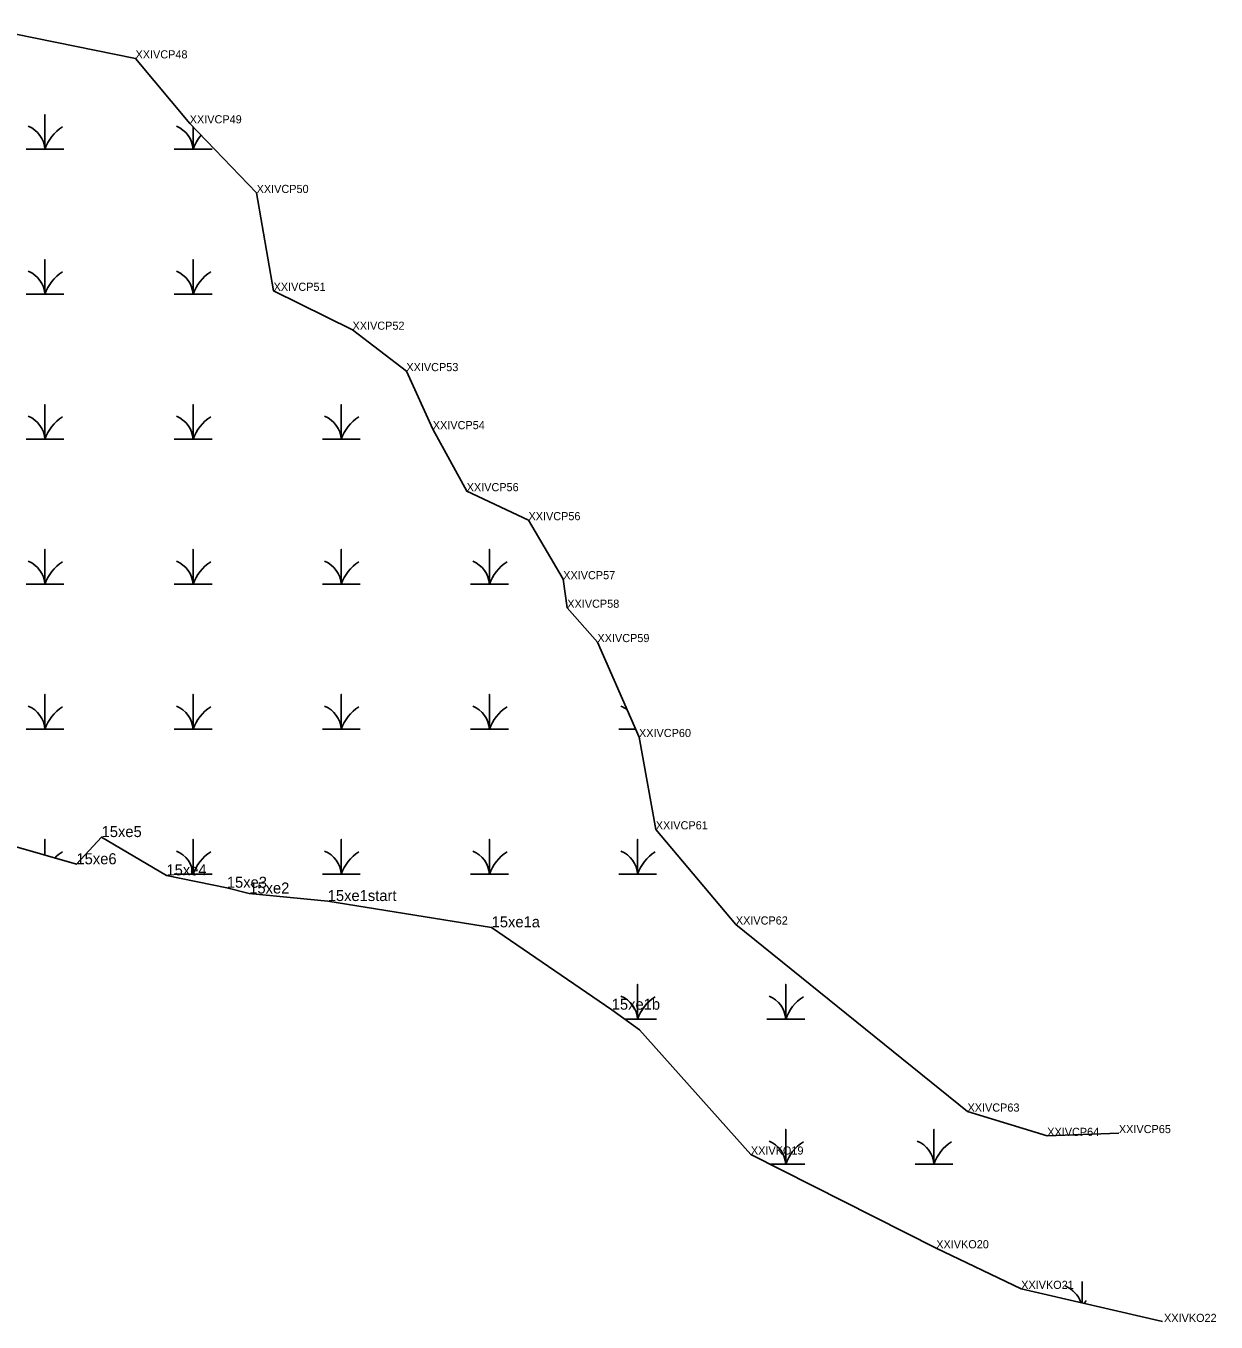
# Model space of a CAD drawing. Extents: x 2072529 to 2268796, y 436423 to 470397.
# Drawn here: x 2267703 to 2268243, y 443449 to 444038 of the extents above; entities that cross this region are included whole.
import ezdxf

# ---------------------------------------------------------------- set-up
doc = ezdxf.new("R2010")
doc.units = 0
for name, color, linetype in [('Exist Environmental Wetland Boundary', 7, 'Continuous'), ('Exist Environmental Wetland Boundary Cogo Comment', 7, 'Continuous'), ('Exist Environmental Wetland Boundary Cogo Point CELL', 7, 'Continuous'), ('Exist Hydro Swamp or Marsh', 7, 'Continuous')]:
    doc.layers.add(name, color=color, linetype=linetype)

msp = doc.modelspace()

# ---------------------------------------------------------------- linework, layer by layer
at = {"layer": 'Exist Environmental Wetland Boundary'}
for points in [[(2267679.53, 444037.72), (2267752.68, 444022.97), (2267777.29, 443993.49), (2267807.65, 443961.89), (2267815.35, 443917.48), (2267851.18, 443899.82), (2267875.62, 443881.03), (2267887.62, 443854.69), (2267902.99, 443826.54), (2267931.05, 443813.38), (2267946.81, 443786.6), (2267948.66, 443773.65), (2267962.35, 443758.06), (2267981.22, 443714.97), (2267988.83, 443673.07), (2268025.18, 443629.88), (2268130.31, 443544.97), (2268166.52, 443533.93), (2268199.04, 443535.21)], [(2267839.92, 443640.54), (2267804.29, 443643.96), (2267794.12, 443646.57), (2267766.72, 443652.19), (2267737.29, 443669.57), (2267725.87, 443657.23), (2267664.69, 443674.89)], [(2267839.92, 443640.54), (2267914.33, 443628.6), (2267968.84, 443591.23), (2267981.47, 443582.12), (2268032, 443525.47), (2268116.14, 443482.93), (2268154.68, 443464.5), (2268218.84, 443449.74)]]:
    msp.add_lwpolyline(points, dxfattribs=at)
at = {"layer": 'Exist Environmental Wetland Boundary Cogo Point CELL'}
for p, q in [((2267737.29, 443669.57), (2267737.29, 443669.57)), ((2267725.87, 443657.23), (2267725.87, 443657.23)), ((2267766.72, 443652.19), (2267766.72, 443652.19)), ((2267794.12, 443646.57), (2267794.12, 443646.57)), ((2267804.29, 443643.96), (2267804.29, 443643.96)), ((2267839.92, 443640.54), (2267839.92, 443640.54)), ((2267914.33, 443628.6), (2267914.33, 443628.6)), ((2267968.84, 443591.23), (2267968.84, 443591.23))]:
    msp.add_line(p, q, dxfattribs=at)
at = {"layer": 'Exist Hydro Swamp or Marsh'}
for points in [[(2267702.99, 443981.71), (2267711.59, 443981.71), (2267711.59, 443997.49), (2267711.59, 443981.71), (2267720.19, 443981.71)], [(2267770.24, 443981.71), (2267778.84, 443981.71), (2267778.84, 443991.88)], [(2267778.84, 443991.88), (2267778.84, 443981.71), (2267787.44, 443981.71)], [(2267702.99, 443915.91), (2267711.59, 443915.91), (2267711.59, 443931.69), (2267711.59, 443915.91), (2267720.19, 443915.91)], [(2267770.24, 443915.91), (2267778.84, 443915.91), (2267778.84, 443931.69), (2267778.84, 443915.91), (2267787.44, 443915.91)], [(2267702.99, 443850.11), (2267711.59, 443850.11), (2267711.59, 443865.89), (2267711.59, 443850.11), (2267720.19, 443850.11)], [(2267770.24, 443850.11), (2267778.84, 443850.11), (2267778.84, 443865.89), (2267778.84, 443850.11), (2267787.44, 443850.11)], [(2267837.49, 443850.11), (2267846.09, 443850.11), (2267846.09, 443865.89), (2267846.09, 443850.11), (2267854.69, 443850.11)], [(2267702.99, 443784.31), (2267711.59, 443784.31), (2267711.59, 443800.09), (2267711.59, 443784.31), (2267720.19, 443784.31)], [(2267770.24, 443784.31), (2267778.84, 443784.31), (2267778.84, 443800.09), (2267778.84, 443784.31), (2267787.44, 443784.31)], [(2267837.49, 443784.31), (2267846.09, 443784.31), (2267846.09, 443800.09), (2267846.09, 443784.31), (2267854.69, 443784.31)], [(2267904.74, 443784.31), (2267913.34, 443784.31), (2267913.34, 443800.09), (2267913.34, 443784.31), (2267921.94, 443784.31)], [(2267702.99, 443718.51), (2267711.59, 443718.51), (2267711.59, 443734.29), (2267711.59, 443718.51), (2267720.19, 443718.51)], [(2267770.24, 443718.51), (2267778.84, 443718.51), (2267778.84, 443734.29), (2267778.84, 443718.51), (2267787.44, 443718.51)], [(2267837.49, 443718.51), (2267846.09, 443718.51), (2267846.09, 443734.29), (2267846.09, 443718.51), (2267854.69, 443718.51)], [(2267904.74, 443718.51), (2267913.34, 443718.51), (2267913.34, 443734.29), (2267913.34, 443718.51), (2267921.94, 443718.51)], [(2267971.99, 443718.51), (2267979.68, 443718.51)], [(2267711.59, 443661.35), (2267711.59, 443668.49), (2267711.59, 443661.35)], [(2267770.24, 443652.71), (2267778.84, 443652.71), (2267778.84, 443668.49), (2267778.84, 443652.71), (2267787.44, 443652.71)], [(2267837.49, 443652.71), (2267846.09, 443652.71), (2267846.09, 443668.49), (2267846.09, 443652.71), (2267854.69, 443652.71)], [(2267904.74, 443652.71), (2267913.34, 443652.71), (2267913.34, 443668.49), (2267913.34, 443652.71), (2267921.94, 443652.71)], [(2267971.99, 443652.71), (2267980.59, 443652.71), (2267980.59, 443668.49), (2267980.59, 443652.71), (2267989.19, 443652.71)], [(2267974.83, 443586.91), (2267980.59, 443586.91), (2267980.59, 443602.69), (2267980.59, 443586.91), (2267989.19, 443586.91)], [(2268039.24, 443586.91), (2268047.84, 443586.91), (2268047.84, 443602.69), (2268047.84, 443586.91), (2268056.44, 443586.91)], [(2268040.63, 443521.11), (2268047.84, 443521.11), (2268047.84, 443536.89), (2268047.84, 443521.11), (2268056.44, 443521.11)], [(2268106.49, 443521.11), (2268115.09, 443521.11), (2268115.09, 443536.89), (2268115.09, 443521.11), (2268123.69, 443521.11)], [(2268182.34, 443458.13), (2268182.34, 443467.83)], [(2268182.34, 443467.83), (2268182.34, 443458.13)]]:
    msp.add_lwpolyline(points, dxfattribs=at)
for centre, radius, start, end in [((2267699.32, 443980.82), 12.3, 4.14034, 67.53497), ((2267729.83, 443975.65), 19.22, 122.12745, 161.62219), ((2267766.57, 443980.82), 12.3, 4.14034, 67.53497), ((2267797.08, 443975.65), 19.22, 139.55434, 161.62219), ((2267699.32, 443915.02), 12.3, 4.14034, 67.53497), ((2267729.83, 443909.85), 19.22, 122.12745, 161.62219), ((2267766.57, 443915.02), 12.3, 4.14034, 67.53497), ((2267797.08, 443909.85), 19.22, 122.12745, 161.62219), ((2267699.32, 443849.22), 12.3, 4.14034, 67.53497), ((2267729.83, 443844.05), 19.22, 122.12745, 161.62219), ((2267766.57, 443849.22), 12.3, 4.14034, 67.53497), ((2267797.08, 443844.05), 19.22, 122.12745, 161.62219), ((2267833.82, 443849.22), 12.3, 4.14034, 67.53497), ((2267864.33, 443844.05), 19.22, 122.12745, 161.62219), ((2267699.32, 443783.42), 12.3, 4.14034, 67.53497), ((2267729.83, 443778.25), 19.22, 122.12745, 161.62219), ((2267766.57, 443783.42), 12.3, 4.14034, 67.53497), ((2267797.08, 443778.25), 19.22, 122.12745, 161.62219), ((2267833.82, 443783.42), 12.3, 4.14034, 67.53497), ((2267864.33, 443778.25), 19.22, 122.12745, 161.62219), ((2267901.07, 443783.42), 12.3, 4.14034, 67.53497), ((2267931.58, 443778.25), 19.22, 122.12745, 161.62219), ((2267699.32, 443717.62), 12.3, 4.14034, 67.53497), ((2267729.83, 443712.45), 19.22, 122.12745, 161.62219), ((2267766.57, 443717.62), 12.3, 4.14034, 67.53497), ((2267797.08, 443712.45), 19.22, 122.12745, 161.62219), ((2267833.82, 443717.62), 12.3, 4.14034, 67.53497), ((2267864.33, 443712.45), 19.22, 122.12745, 161.62219), ((2267901.07, 443717.62), 12.3, 4.14034, 67.53497), ((2267931.58, 443712.45), 19.22, 122.12745, 161.62219), ((2267968.32, 443717.62), 12.3, 52.67227, 67.53497), ((2267729.83, 443646.65), 19.22, 122.12745, 135.73185), ((2267766.57, 443651.82), 12.3, 4.14034, 67.53497), ((2267797.08, 443646.65), 19.22, 122.12745, 161.62219), ((2267833.82, 443651.82), 12.3, 4.14034, 67.53497), ((2267864.33, 443646.65), 19.22, 122.12745, 161.62219), ((2267901.07, 443651.82), 12.3, 4.14034, 67.53497), ((2267931.58, 443646.65), 19.22, 122.12745, 161.62219), ((2267968.32, 443651.82), 12.3, 4.14034, 67.53497), ((2267998.83, 443646.65), 19.22, 122.12745, 161.62219), ((2267968.32, 443586.02), 12.3, 4.14034, 67.53497), ((2267998.83, 443580.85), 19.22, 122.12745, 161.62219), ((2268035.57, 443586.02), 12.3, 4.14034, 67.53497), ((2268066.08, 443580.85), 19.22, 122.12745, 161.62219), ((2268035.57, 443520.22), 12.3, 4.14034, 67.53497), ((2268066.08, 443515.05), 19.22, 122.12745, 161.62219), ((2268102.82, 443520.22), 12.3, 4.14034, 67.53497), ((2268133.33, 443515.05), 19.22, 122.12745, 161.62219), ((2268170.07, 443454.42), 12.3, 18.25194, 67.53497), ((2268200.58, 443449.25), 19.22, 148.55049, 153.28092)]:
    msp.add_arc(centre, radius, start, end, dxfattribs=at)

# ---------------------------------------------------------------- texts
at = {"layer": 'Exist Environmental Wetland Boundary Cogo Comment'}
for s, height, p in [('XXIVCP48 ', 3.691, (2267752.68, 444022.97)), ('XXIVCP49 ', 3.691, (2267777.29, 443993.49)), ('XXIVCP50 ', 3.691, (2267807.65, 443961.89)), ('XXIVCP51 ', 3.691, (2267815.35, 443917.48)), ('XXIVCP52 ', 3.691, (2267851.18, 443899.82)), ('XXIVCP53 ', 3.691, (2267875.62, 443881.03)), ('XXIVCP54 ', 3.691, (2267887.62, 443854.69)), ('XXIVCP56 ', 3.691, (2267902.99, 443826.54)), ('XXIVCP56 ', 3.691, (2267931.05, 443813.38)), ('XXIVCP57 ', 3.691, (2267946.81, 443786.6)), ('XXIVCP58 ', 3.691, (2267948.66, 443773.65)), ('XXIVCP59 ', 3.691, (2267962.35, 443758.06)), ('XXIVCP60 ', 3.691, (2267981.22, 443714.97)), ('15xe5', 5, (2267737.29, 443669.57)), ('XXIVCP61 ', 3.691, (2267988.83, 443673.07)), ('15xe6', 5, (2267725.87, 443657.23)), ('15xe4', 5, (2267766.72, 443652.19)), ('15xe3', 5, (2267794.12, 443646.57)), ('15xe2', 5, (2267804.29, 443643.96)), ('15xe1start', 5, (2267839.92, 443640.54)), ('15xe1a', 5, (2267914.33, 443628.6)), ('XXIVCP62 ', 3.691, (2268025.17, 443629.88)), ('15xe1b', 5, (2267968.84, 443591.23)), ('XXIVCP63 ', 3.691, (2268130.31, 443544.97)), ('XXIVCP64 ', 3.691, (2268166.52, 443533.93)), ('XXIVCP65 ', 3.691, (2268199.04, 443535.21)), ('XXIVKO19', 3.691, (2268032, 443525.47)), ('XXIVKO20', 3.691, (2268116.14, 443482.93)), ('XXIVKO21', 3.691, (2268154.68, 443464.5)), ('XXIVKO22', 3.691, (2268219.53, 443449.51))]:
    msp.add_text(s, height=height, dxfattribs=at).set_placement(p)

doc.saveas('drawing.dxf')
